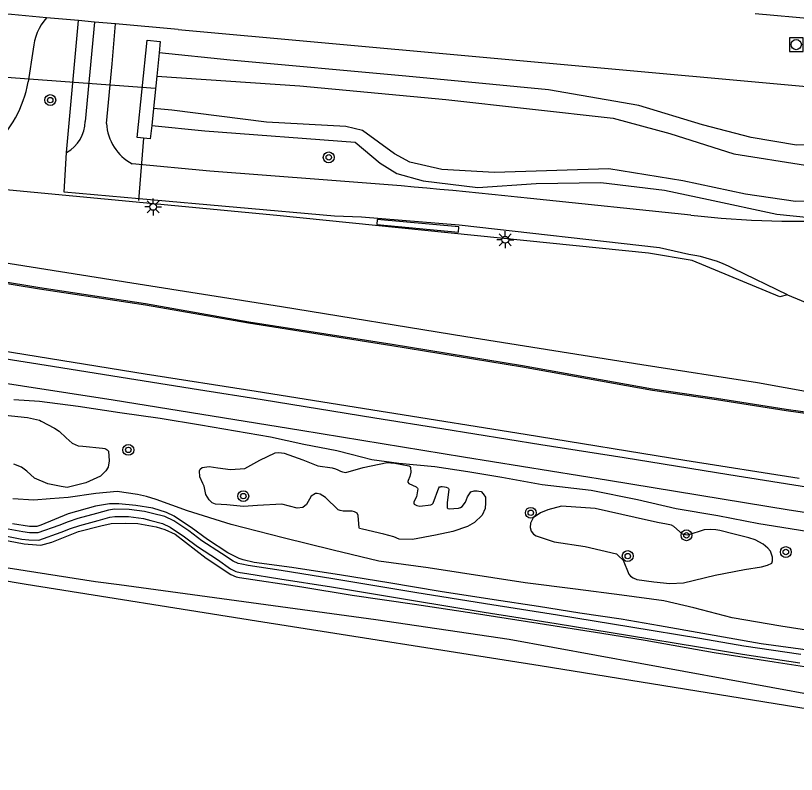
# Model space of a CAD drawing. Extents: x 131000 to 133013, y 393000 to 396501.
# Drawn here: x 132636.7 to 132694.2, y 394368.1 to 394424.1 of the extents above; entities that cross this region are included whole.
import ezdxf

# ---------------------------------------------------------------- set-up
doc = ezdxf.new("R2010")
doc.units = 0
for name, color, linetype in [('gg-afsc-hekwerk', 7, 'Continuous'), ('gg-afsc-muur', 7, 'Continuous'), ('gg-knt-BGT kruinlijn', 7, 'Continuous'), ('gg-knt-verharding', 7, 'Continuous'), ('gg-kntw-beschoeiing', 7, 'Continuous'), ('gg-kntw-bovenkant insteek waterloop', 7, 'Continuous'), ('gg-kntw-waterlijn', 7, 'Continuous'), ('gg-kwrk-duiker nz buis', 7, 'Continuous'), ('gt-symb-boom', 7, 'Continuous'), ('gt-symb-lichtmast', 7, 'Continuous'), ('gt-symb-rioolschacht', 7, 'Continuous'), ('gx-grn-maaiveld', 7, 'Continuous'), ('gx-knt-lijn weginrichtingselement', 7, 'Continuous')]:
    doc.layers.add(name, color=color, linetype=linetype)

# ---------------------------------------------------------------- blocks, each defined once
blk = doc.blocks.new('gt0-BOOM')
at = {"layer": 'gt-symb-boom'}
for radius in [0.4, 0.2]:
    blk.add_circle((0, 0), radius, dxfattribs=at)
blk = doc.blocks.new('gt0-RS')
at = {"layer": 'gt-symb-rioolschacht'}
blk.add_lwpolyline([(-0.5, -0.5), (0.5, -0.5), (0.5, 0.5), (-0.5, 0.5)], close=True, dxfattribs=at)
blk.add_circle((0, 0), 0.375, dxfattribs=at)
blk = doc.blocks.new('gt0-LMAST')
at = {"layer": 'gt-symb-lichtmast'}
for p, q in [((-0.005, 0.246), (-0.005, 0.621)), ((-0.182, 0.173), (-0.447, 0.438)), ((0.172, 0.173), (0.437, 0.438)), ((-0.255, -0.004), (-0.63, -0.004)), ((-0.182, -0.181), (-0.447, -0.446)), ((-0.005, -0.254), (-0.005, -0.629)), ((0.437, -0.446), (0.172, -0.181)), ((0.245, -0.004), (0.62, -0.004))]:
    blk.add_line(p, q, dxfattribs=at)
blk.add_circle((-0.005, -0.004), 0.25, dxfattribs=at)

msp = doc.modelspace()

# ---------------------------------------------------------------- linework, layer by layer
at = {"layer": 'gg-afsc-hekwerk'}
msp.add_line((132645.775, 394410.422), (132646.122, 394415.024), dxfattribs=at)
at = {"layer": 'gg-afsc-muur'}
for p, q in [((132647.256, 394421.303), (132647.083, 394419.596)), ((132647.083, 394419.596), (132646.84, 394417.214)), ((132646.84, 394417.214), (132646.712, 394415.95))]:
    msp.add_line(p, q, dxfattribs=at)
for points in [[(132646.712, 394415.95), (132646.608, 394414.98), (132645.636, 394415.068), (132646.38, 394422.253), (132647.341, 394422.158), (132647.256, 394421.303)], [(132669.313, 394408.102), (132669.35, 394408.49), (132663.335, 394409.034), (132663.303, 394408.662), (132669.313, 394408.102)]]:
    msp.add_lwpolyline(points, dxfattribs=at)
at = {"layer": 'gg-knt-BGT kruinlijn'}
msp.add_lwpolyline([(132636.545, 394395.758), (132638.434, 394395.649), (132641.283, 394395.28), (132644.37, 394394.795), (132647.337, 394394.379), (132650.299, 394393.899), (132652.892, 394393.447), (132655.456, 394393.011), (132657.92, 394392.477), (132660.346, 394392.004), (132661.406, 394391.722), (132662.924, 394391.33), (132664.919, 394391.066), (132667.581, 394390.822), (132670.001, 394390.449), (132672.503, 394390.04), (132675.494, 394389.504), (132679.099, 394389.069), (132682.505, 394388.393), (132685.371, 394387.737), (132688.441, 394387.216), (132691.44, 394386.63), (132694.998, 394386.044)], dxfattribs=at)
at = {"layer": 'gg-knt-verharding'}
for p, q in [((132638.951, 394423.902), (132635.105, 394424.248)), ((132641.318, 394423.689), (132638.951, 394423.902)), ((132691.19, 394424.215), (132697.519, 394423.641)), ((132640.443, 394413.978), (132641.318, 394423.689)), ((132642.491, 394423.583), (132641.318, 394423.689)), ((132642.491, 394423.583), (132641.797, 394416.258)), ((132644.055, 394423.443), (132642.491, 394423.583)), ((132648.661, 394423.028), (132644.055, 394423.443)), ((132637.972, 394421.578), (132637.599, 394419.165)), ((132686.447, 394409.353), (132674.633, 394410.569)), ((132693.566, 394403.468), (132689.604, 394405.387))]:
    msp.add_line(p, q, dxfattribs=at)
for points in [[(132643.375, 394416.107), (132643.79, 394420.501), (132644.055, 394423.443)], [(132648.661, 394423.028), (132713.38, 394417.161), (132722.659, 394416.239), (132741.823, 394413.956)], [(132645.785, 394410.549), (132640.273, 394411.034), (132640.443, 394413.978)], [(132659.349, 394411.946), (132651.004, 394412.599), (132645.272, 394413.128)], [(132686.294, 394406.439), (132684.128, 394406.936), (132669.375, 394408.601), (132662.172, 394409.196), (132660.171, 394409.284), (132645.785, 394410.549)]]:
    msp.add_lwpolyline(points, dxfattribs=at)
for centre, radius, start, end in [((132642.172, 394421.177), 4.219, 139.76564, 174.54722), ((132629.689, 394420.452), 8.014, 310.57921, 350.7597), ((132639.241, 394416.234), 2.556, 298.04784, 0.54343), ((132646.994, 394416.318), 3.625, 183.33648, 241.64075), ((132632.199, 394025.087), 387.811, 83.71819, 85.98557), ((132694.565, 394481.693), 72.794, 263.59698, 273.00487), ((132685.125, 394397.028), 9.484, 61.81725, 82.91966)]:
    msp.add_arc(centre, radius, start, end, dxfattribs=at)
at = {"layer": 'gg-kntw-beschoeiing'}
for p, q in [((132628.875, 394405.588), (132638.467, 394404.019)), ((132638.467, 394404.019), (132646.262, 394402.826)), ((132646.262, 394402.826), (132653.867, 394401.497)), ((132653.867, 394401.497), (132664.42, 394399.84)), ((132664.42, 394399.84), (132674.044, 394398.256)), ((132635.356, 394398.852), (132639.414, 394398.207)), ((132639.414, 394398.207), (132643.228, 394397.603)), ((132674.044, 394398.256), (132683.627, 394396.545)), ((132643.228, 394397.603), (132650.166, 394396.497)), ((132650.166, 394396.497), (132654.862, 394395.751)), ((132683.627, 394396.545), (132688.335, 394395.859)), ((132654.862, 394395.751), (132663.147, 394394.414)), ((132688.335, 394395.859), (132693.473, 394395.056)), ((132693.473, 394395.056), (132699.67, 394394.192)), ((132663.147, 394394.414), (132668.095, 394393.629)), ((132668.095, 394393.629), (132675.394, 394392.454)), ((132675.394, 394392.454), (132681.523, 394391.486)), ((132681.523, 394391.486), (132689.236, 394390.236)), ((132689.236, 394390.236), (132698.565, 394388.75))]:
    msp.add_line(p, q, dxfattribs=at)
at = {"layer": 'gg-kntw-bovenkant insteek waterloop'}
for points in [[(132723.815, 394413.126), (132719.715, 394413.976), (132713.159, 394414.981), (132708.496, 394415.379), (132704.825, 394415.254), (132698.515, 394414.625), (132694.218, 394414.498), (132690.884, 394415.064), (132687.302, 394415.998), (132682.597, 394417.438), (132675.946, 394418.599), (132665.433, 394419.602), (132652.496, 394420.783), (132647.256, 394421.303)], [(132646.712, 394415.95), (132650.631, 394415.562), (132661.714, 394414.721), (132663.55, 394413.19), (132664.787, 394412.422), (132666.722, 394411.873), (132670.746, 394411.383), (132675.053, 394411.693), (132679.814, 394411.746), (132684.499, 394411.19), (132687.747, 394410.505), (132692.775, 394409.413), (132695.187, 394409.184), (132698.574, 394409.356), (132701.825, 394409.619), (132705.246, 394410.02), (132708.187, 394409.963), (132710.849, 394409.83), (132714.087, 394409.49), (132717.706, 394408.936), (132723.149, 394407.903)]]:
    msp.add_lwpolyline(points, dxfattribs=at)
at = {"layer": 'gg-kntw-waterlijn'}
for points in [[(132647.083, 394419.596), (132657.625, 394418.886), (132668.38, 394417.88), (132680.72, 394416.491), (132684.896, 394415.38), (132689.611, 394413.864), (132694.898, 394413.027), (132701.304, 394413.285), (132704.47, 394413.661), (132708.57, 394413.81), (132715.7, 394413.328), (132723.054, 394411.782), (132723.634, 394411.708)], [(132723.288, 394408.996), (132720.383, 394409.41), (132715.705, 394410.511), (132710.761, 394411.02), (132705.924, 394411.08), (132701.323, 394410.632), (132694.154, 394410.35), (132690.46, 394410.901), (132685.852, 394411.888), (132680.391, 394412.766), (132671.967, 394412.486), (132668.079, 394412.71), (132665.74, 394413.247), (132664.61, 394413.858), (132662.257, 394415.595), (132661.021, 394415.883), (132655.182, 394416.204), (132648.205, 394417.076), (132646.84, 394417.214)]]:
    msp.add_lwpolyline(points, dxfattribs=at)
at = {"layer": 'gg-kwrk-duiker nz buis'}
msp.add_line((132629.131, 394420.022), (132646.984, 394418.703), dxfattribs=at)
at = {"layer": 'gx-grn-maaiveld'}
for points in [[(132693.566, 394403.468), (132693.002, 394403.334), (132686.545, 394406.001), (132683.332, 394406.541), (132655.929, 394409.331), (132628.167, 394411.955), (132619.425, 394412.103), (132588.928, 394408.757)], [(132759.53, 394385.735), (132743.345, 394388.343), (132727.828, 394391.069), (132722.707, 394391.925), (132716.995, 394392.806), (132711.129, 394393.627), (132701.828, 394395.095), (132691.346, 394396.98), (132682.841, 394398.326), (132669.853, 394400.376), (132656.286, 394402.602), (132645.251, 394404.325), (132631.457, 394406.511), (132620.451, 394408.233)], [(132654.419, 394396.361), (132646.236, 394397.631), (132635.622, 394399.348), (132625.482, 394400.882), (132620.298, 394401.666), (132620.751, 394405.163), (132620.962, 394406.812), (132621.008, 394406.91), (132621.056, 394406.966), (132621.131, 394406.999), (132621.281, 394407.002), (132628.858, 394405.492), (132638.452, 394403.923), (132646.247, 394402.73), (132653.851, 394401.401), (132664.404, 394399.744), (132674.028, 394398.16), (132683.612, 394396.449), (132688.321, 394395.762), (132693.459, 394394.96), (132699.656, 394394.095)], [(132693.566, 394403.468), (132701.287, 394400.292), (132704.97, 394398.765), (132708.129, 394397.684), (132712.994, 394395.648), (132714.308, 394394.925), (132716.795, 394393.264), (132717.649, 394392.985), (132722.278, 394392.39), (132726.245, 394391.729), (132728.836, 394391.312), (132732.755, 394390.609), (132736.381, 394390.005), (132740.915, 394389.289), (132744.6, 394388.566), (132748.734, 394387.752), (132753.184, 394386.945), (132756.991, 394386.261), (132759.53, 394385.735)], [(132762.488, 394377.129), (132762.119, 394377.194), (132762.032, 394376.677), (132751.503, 394378.388), (132741.116, 394380.092), (132735.32, 394380.976), (132726.664, 394382.39), (132717.222, 394383.889), (132707.752, 394385.409), (132698.97, 394386.787), (132693.676, 394387.611), (132680.369, 394389.797), (132669.686, 394391.511), (132657.703, 394393.467), (132643.864, 394395.699), (132630.48, 394397.781), (132626.499, 394398.324)], [(132694.426, 394389.942), (132685.994, 394391.267), (132674.228, 394393.191), (132664.076, 394394.804), (132654.419, 394396.361)], [(132635.915, 394394.595), (132637.563, 394394.423), (132638.225, 394394.288), (132638.433, 394394.227), (132638.577, 394394.16), (132639.553, 394393.646), (132639.9, 394393.428), (132640.411, 394392.939), (132640.856, 394392.53), (132641.285, 394392.354), (132641.636, 394392.309), (132643.089, 394392.18), (132643.268, 394392.141), (132643.355, 394392.103), (132643.435, 394392.042), (132643.52, 394391.953), (132643.579, 394391.241), (132643.501, 394390.775)], [(132664.943, 394385.47), (132664.549, 394385.634), (132663.823, 394385.827), (132662.236, 394386.21), (132662.03, 394386.257), (132661.992, 394386.302), (132661.921, 394387.208), (132661.843, 394387.371), (132661.66, 394387.485), (132661.474, 394387.52), (132660.819, 394387.522), (132660.611, 394387.571), (132660.443, 394387.634), (132659.523, 394388.543), (132659.118, 394388.777), (132658.911, 394388.825), (132658.786, 394388.828), (132658.468, 394388.644), (132658.111, 394388.013), (132657.842, 394387.802), (132657.436, 394387.759), (132656.303, 394388.038), (132654.498, 394387.942), (132653.482, 394387.871), (132652.239, 394387.999), (132651.418, 394388.056), (132651.179, 394388.15), (132650.957, 394388.353), (132650.7, 394388.746), (132650.566, 394389.365), (132650.476, 394389.577), (132650.266, 394390.061), (132650.231, 394390.493), (132650.281, 394390.632), (132650.42, 394390.735), (132650.955, 394390.824), (132651.594, 394390.731), (132652.53, 394390.604), (132653.573, 394390.671), (132654.676, 394391.284), (132655.812, 394391.824), (132656.04, 394391.844), (132656.265, 394391.824), (132656.476, 394391.798), (132657.857, 394391.319), (132658.964, 394390.88), (132660.01, 394390.713), (132660.249, 394390.643), (132660.418, 394390.564), (132660.635, 394390.468), (132660.776, 394390.432), (132661.005, 394390.39), (132662.302, 394390.743), (132664.056, 394391.115), (132664.335, 394391.093), (132664.636, 394391.06), (132665.654, 394390.868), (132665.761, 394390.815), (132665.793, 394390.757), (132665.795, 394390.403), (132665.744, 394390.074), (132665.611, 394389.779), (132665.581, 394389.718), (132665.579, 394389.659), (132665.666, 394389.57), (132666.205, 394389.312), (132666.304, 394389.215), (132666.332, 394389.172), (132666.224, 394388.578), (132666.026, 394388.209), (132666.018, 394388.114), (132666.063, 394388.047), (132666.152, 394387.988), (132666.258, 394387.95), (132666.462, 394387.908), (132667.273, 394387.991), (132667.375, 394388.054), (132667.461, 394388.111), (132667.868, 394389.255), (132667.93, 394389.313), (132667.989, 394389.334), (132668.044, 394389.347), (132668.107, 394389.35), (132668.279, 394389.325), (132668.41, 394389.299), (132668.529, 394389.251), (132668.578, 394389.207), (132668.605, 394389.159), (132668.489, 394388.134), (132668.484, 394387.767), (132668.524, 394387.736), (132668.634, 394387.705), (132669.312, 394387.747), (132669.478, 394387.806), (132669.596, 394387.881), (132669.846, 394388.191), (132669.993, 394388.595), (132670.23, 394388.951), (132670.466, 394389.038), (132670.686, 394389.039), (132670.823, 394389.013), (132670.978, 394388.968), (132671.144, 394388.815), (132671.298, 394388.572), (132671.319, 394388.145), (132671.284, 394387.722), (132671.073, 394387.223), (132670.508, 394386.696), (132669.99, 394386.404), (132668.912, 394386.041), (132667.616, 394385.767), (132665.94, 394385.432), (132664.943, 394385.47)], [(132643.501, 394390.775), (132643.336, 394390.504), (132642.927, 394390.115), (132641.848, 394389.623), (132640.48, 394389.284), (132640.052, 394389.346), (132639.069, 394389.546), (132638.086, 394389.955), (132637.506, 394390.476), (132637.106, 394390.768), (132636.557, 394390.999)], [(132695.426, 394378.687), (132693.068, 394379.062), (132689.485, 394379.657), (132686.66, 394380.41), (132684.45, 394380.921), (132681.344, 394381.324), (132677.945, 394381.775), (132674.243, 394382.244), (132667.089, 394383.344), (132663.441, 394383.849), (132660.076, 394384.644), (132656.399, 394385.556), (132652.556, 394386.557), (132649.348, 394387.562), (132647.048, 394388.398), (132646.337, 394388.602), (132645.667, 394388.766), (132644.16, 394388.983), (132642.583, 394388.825), (132640.566, 394388.538), (132639.228, 394388.428), (132638.029, 394388.342), (132636.486, 394388.448)], [(132694.556, 394376.965), (132690.344, 394377.584), (132687.115, 394378.142), (132682.019, 394378.978), (132676.624, 394379.852), (132671.319, 394380.69), (132666.101, 394381.538), (132660.07, 394382.547), (132656.24, 394383.15), (132653.818, 394383.533), (132653.346, 394383.612), (132653.089, 394383.673), (132652.721, 394383.854), (132651.848, 394384.4), (132650.401, 394385.345), (132649.437, 394386.072), (132648.34, 394386.82), (132647.69, 394387.127), (132646.783, 394387.362), (132646.19, 394387.498), (132645.053, 394387.65), (132643.97, 394387.665), (132643.529, 394387.607), (132642.636, 394387.345), (132641.259, 394386.978), (132640.555, 394386.737), (132639.857, 394386.466), (132638.313, 394385.924), (132637.701, 394385.943), (132637.207, 394385.996), (132636.134, 394386.194)], [(132695.436, 394377.235), (132691.612, 394377.752), (132687.326, 394378.51), (132684.133, 394379.085), (132681.297, 394379.573), (132678.262, 394380.014), (132675.223, 394380.491), (132671.937, 394381.004), (132667.98, 394381.602), (132664.182, 394382.242), (132660.703, 394382.815), (132657.027, 394383.378), (132654.258, 394383.753), (132653.445, 394383.931), (132653.167, 394384.038), (132652.319, 394384.455), (132650.824, 394385.433), (132649.612, 394386.318), (132649.049, 394386.685), (132648.364, 394387.149), (132647.801, 394387.426), (132646.799, 394387.744), (132645.543, 394387.958), (132644.302, 394388.08), (132643.591, 394388.067), (132642.568, 394387.886), (132640.557, 394387.342), (132638.534, 394386.494), (132638.239, 394386.409), (132638.005, 394386.407), (132637.7, 394386.389), (132636.465, 394386.587)], [(132689.635, 394385.832), (132688.584, 394386.092), (132688.272, 394386.144), (132687.882, 394386.189), (132687.43, 394386.16), (132686.221, 394385.77), (132686.036, 394385.794), (132685.828, 394385.843), (132685.198, 394386.409), (132685.005, 394386.505), (132684.653, 394386.571), (132683.981, 394386.683), (132682.349, 394387.062), (132679.391, 394387.726), (132676.916, 394387.904), (132675.914, 394387.626), (132675.373, 394387.396), (132674.823, 394387.028), (132674.627, 394386.649), (132674.598, 394386.312), (132674.679, 394386.062), (132674.844, 394385.824), (132675.033, 394385.702), (132676.37, 394385.275), (132678.664, 394384.932), (132680.958, 394384.386), (132681.145, 394384.209), (132681.453, 394383.927), (132681.869, 394382.873), (132682.002, 394382.746), (132682.181, 394382.611), (132682.462, 394382.494), (132683.702, 394382.321), (132684.887, 394382.192), (132685.894, 394382.246), (132688.222, 394382.811), (132690.398, 394383.227), (132691.64, 394383.42), (132692.091, 394383.551), (132692.398, 394383.7), (132692.467, 394383.879), (132692.462, 394384.132), (132692.306, 394384.576), (132692.109, 394384.813), (132691.779, 394385.089), (132691.169, 394385.41), (132690.715, 394385.555), (132689.635, 394385.832)], [(132636.029, 394385.677), (132637.131, 394385.473), (132637.664, 394385.416), (132638.395, 394385.393), (132640.041, 394385.971), (132640.736, 394386.242), (132641.412, 394386.473), (132642.778, 394386.837), (132643.639, 394387.09), (132644, 394387.137), (132645.014, 394387.123), (132646.096, 394386.978), (132646.658, 394386.85), (132647.51, 394386.628), (132648.078, 394386.361), (132649.13, 394385.643), (132650.097, 394384.913), (132651.564, 394383.956), (132652.53, 394383.274), (132652.705, 394383.168), (132652.908, 394383.087), (132653.224, 394383.011), (132653.719, 394382.928), (132656.144, 394382.545), (132659.972, 394381.942), (132666.001, 394380.934), (132671.222, 394380.085), (132676.527, 394379.247), (132681.921, 394378.373), (132687.013, 394377.538), (132690.247, 394376.979), (132694.463, 394376.359)], [(132634.583, 394385.639), (132637.31, 394385.132), (132638.232, 394385.037), (132638.542, 394385.034), (132639.343, 394385.234), (132641.315, 394386.026), (132642.958, 394386.445), (132643.732, 394386.629), (132644.818, 394386.638), (132645.686, 394386.614), (132647.05, 394386.365), (132647.69, 394386.187), (132648.432, 394385.826), (132650.729, 394384.069), (132652.548, 394382.853), (132652.942, 394382.686), (132653.19, 394382.627), (132657.764, 394381.95), (132661.494, 394381.348), (132666.068, 394380.667), (132670.463, 394380.006), (132675.182, 394379.27), (132679.877, 394378.541), (132683.067, 394378.026), (132688.15, 394377.114), (132692.572, 394376.416), (132697.058, 394375.728)], [(132618.451, 394385.666), (132620.086, 394385.063), (132637.473, 394382.147), (132654.441, 394379.447), (132675.334, 394376.151), (132695.096, 394372.953), (132717.538, 394369.35), (132738.227, 394366.033), (132759.688, 394362.613)]]:
    msp.add_lwpolyline(points, dxfattribs=at)
at = {"layer": 'gx-knt-lijn weginrichtingselement'}
for p, q in [((132619.679, 394385.963), (132642.58, 394382.338)), ((132642.58, 394382.338), (132644.313, 394382.113)), ((132644.313, 394382.113), (132663.229, 394379.55)), ((132663.229, 394379.55), (132673.058, 394378.09)), ((132673.058, 394378.09), (132696.517, 394373.786))]:
    msp.add_line(p, q, dxfattribs=at)

# ---------------------------------------------------------------- block references
at = {"layer": 'gt-symb-boom'}
for p in [(132639.236, 394417.831), (132659.759, 394413.608), (132644.99, 394392.044), (132653.462, 394388.637), (132674.647, 394387.408), (132686.117, 394385.747), (132693.44, 394384.515), (132681.791, 394384.217)]:
    msp.add_blockref('gt0-BOOM', p, dxfattribs=at)
at = {"layer": 'gt-symb-lichtmast'}
for p in [(132646.825, 394409.963), (132672.773, 394407.539)]:
    msp.add_blockref('gt0-LMAST', p, dxfattribs=at)
at = {"layer": 'gt-symb-rioolschacht'}
msp.add_blockref('gt0-RS', (132694.208, 394421.921), dxfattribs=at)

doc.saveas('drawing.dxf')
